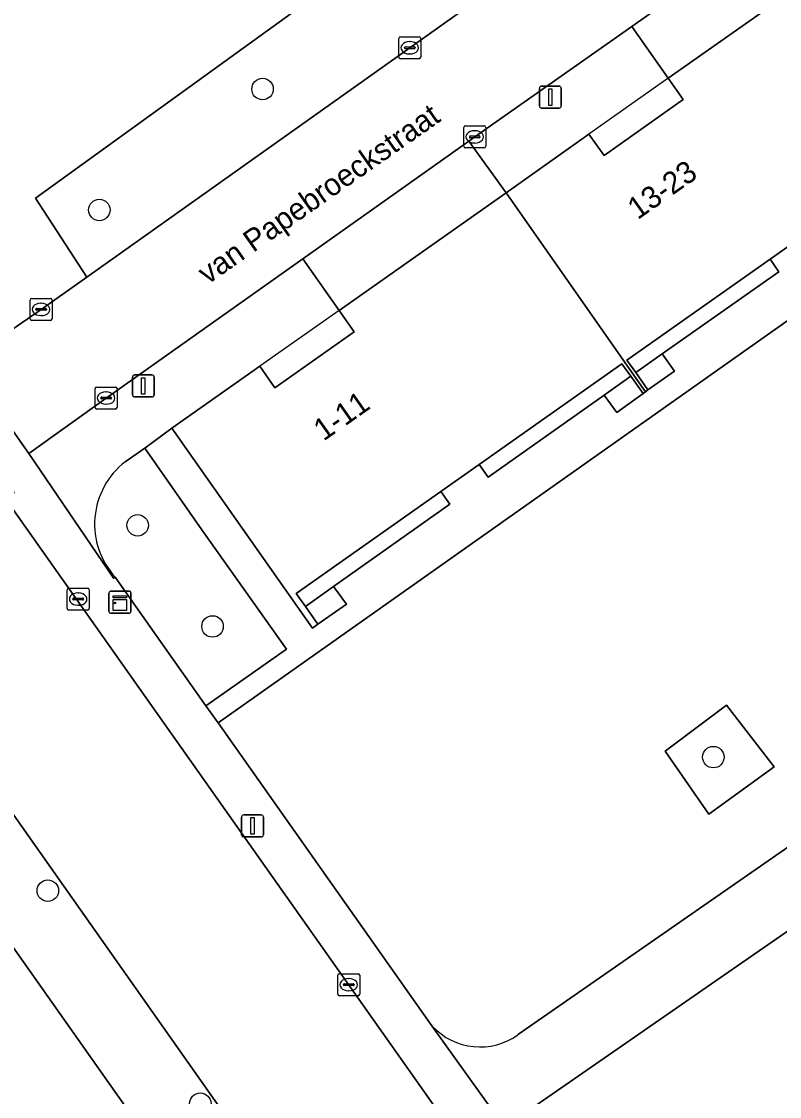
# Model space of a CAD drawing. Extents: x 159352 to 160617, y 385888 to 387323.
# Drawn here: x 160172.52 to 160206.97, y 386936.45 to 386985.32 of the extents above; entities that cross this region are included whole.
import ezdxf

# ---------------------------------------------------------------- set-up
doc = ezdxf.new("R2010")
doc.units = 0
for name, color, linetype in [('IMGEO_Boom', 7, 'Continuous'), ('IMGEO_Erf', 7, 'Continuous'), ('IMGEO_Groenvoorziening', 7, 'Continuous'), ('IMGEO_Kast', 7, 'Continuous'), ('IMGEO_Kolk', 7, 'Continuous'), ('IMGEO_Lichtmast', 7, 'Continuous'), ('IMGEO_Openbare_ruimte_label', 7, 'Continuous'), ('IMGEO_Pand', 7, 'Continuous'), ('IMGEO_Pand_nummerreeks', 7, 'Continuous'), ('IMGEO_Pand_overbouw', 7, 'Continuous'), ('IMGEO_Rijbaan_lokaal_gesloten', 7, 'Continuous'), ('IMGEO_Rijbaan_lokaal_open', 7, 'Continuous'), ('IMGEO_Voetpad_open', 7, 'Continuous')]:
    doc.layers.add(name, color=color, linetype=linetype)

msp = doc.modelspace()

# ---------------------------------------------------------------- linework, layer by layer
at = {"layer": 'IMGEO_Boom'}
for centre in [(160183.476, 386982.252), (160176.06, 386976.755), (160177.799, 386962.419), (160181.204, 386957.821), (160203.96, 386951.881), (160173.718, 386945.808), (160180.646, 386936.125)]:
    msp.add_circle(centre, 0.489, dxfattribs=at)
at = {"layer": 'IMGEO_Erf'}
msp.add_lwpolyline([(160195.169, 386910.574), (160166.032, 386951.887), (160161.216, 386948.497), (160163.578, 386945.141), (160162.88, 386944.65), (160164.069, 386942.96), (160165.257, 386941.272), (160165.933, 386941.748), (160168.221, 386938.497), (160170.51, 386935.245)], dxfattribs=at)
at = {"layer": 'IMGEO_Groenvoorziening'}
for points in [[(160221.207, 387005.99), (160221.413, 387006.14), (160216.081, 387013.827), (160187.8, 386994.102), (160187.339, 386993.696), (160186.966, 386993.208), (160186.695, 386992.658), (160186.535, 386992.065), (160186.494, 386991.452), (160186.561, 386990.894), (160188.323, 386988.269), (160173.155, 386977.289), (160175.487, 386973.708), (160190.167, 386984.129), (160193.689, 386986.641)], [(160252.873, 386978), (160253.821, 386978.647), (160235.959, 387007.001), (160232.409, 387004.55), (160225.85, 387000), (160225.706, 386999.9), (160225.865, 386999.673), (160232.834, 386989.77), (160181.459, 386953.438), (160191.175, 386939.67)], [(160158.586, 386985.897), (160169.928, 386969.833), (160173.413, 386972.236), (160175.487, 386973.708), (160173.155, 386977.289), (160188.323, 386988.269)], [(160195.109, 386939.279), (160218.887, 386955.805), (160219.656, 386954.692), (160252.873, 386978)], [(160176.784, 386960.058), (160180.904, 386954.219), (160184.566, 386956.79), (160180.721, 386962.221), (160178.125, 386965.927), (160177.231, 386965.305)]]:
    msp.add_lwpolyline(points, dxfattribs=at)
for points in [[(160206.722, 386951.432), (160204.556, 386954.247), (160201.771, 386952.158), (160203.749, 386949.285)], [(160206.722, 386951.432), (160203.749, 386949.285), (160201.771, 386952.158), (160204.556, 386954.247)]]:
    msp.add_lwpolyline(points, close=True, dxfattribs=at)
for centre, radius, start, end in [((160179.427, 386962.475), 3.582, 127.8102, 222.4511), ((160193.359, 386941.657), 2.953, 222.3022, 306.3459)]:
    msp.add_arc(centre, radius, start, end, dxfattribs=at)
at = {"layer": 'IMGEO_Kast'}
for p, q in [((160176.496, 386958.499), (160176.496, 386959.34)), ((160176.496, 386959.34), (160176.496, 386958.499)), ((160176.571, 386959.424), (160177.412, 386959.424)), ((160177.412, 386959.424), (160176.571, 386959.424)), ((160177.496, 386959.349), (160177.496, 386958.508)), ((160177.496, 386958.508), (160177.496, 386959.349)), ((160177.421, 386958.424), (160176.58, 386958.424)), ((160176.58, 386958.424), (160177.421, 386958.424))]:
    msp.add_line(p, q, dxfattribs=at)
for points in [[(160176.691, 386959.214), (160177.291, 386959.214), (160177.291, 386959.129), (160176.691, 386959.129), (160176.691, 386959.214)], [(160176.691, 386959.039), (160177.291, 386959.039), (160177.291, 386958.55), (160176.691, 386958.55), (160176.691, 386959.039)]]:
    msp.add_lwpolyline(points, dxfattribs=at)
msp.add_circle((160176.775, 386958.888), 0.0377, dxfattribs=at)
for centre, start, end in [((160176.574, 386959.346), 92.4484, 184.2845), ((160176.574, 386959.346), 92.4484, 184.2845), ((160177.418, 386959.346), 2.4484, 94.2845), ((160177.418, 386959.346), 2.4484, 94.2845), ((160176.574, 386958.502), 182.4484, 274.2845), ((160176.574, 386958.502), 182.4484, 274.2845), ((160177.418, 386958.502), 272.4484, 4.2845), ((160177.418, 386958.502), 272.4484, 4.2845)]:
    msp.add_arc(centre, 0.0779, start, end, dxfattribs=at)
at = {"layer": 'IMGEO_Kolk'}
for p, q in [((160189.665, 386983.703), (160189.665, 386984.555)), ((160189.74, 386984.629), (160190.592, 386984.629)), ((160190.666, 386984.555), (160190.666, 386983.703)), ((160189.924, 386984.123), (160189.924, 386984.135)), ((160190.362, 386984.086), (160189.964, 386984.086)), ((160189.967, 386984.172), (160190.365, 386984.172)), ((160190.153, 386984.409), (160190.178, 386984.409)), ((160190.408, 386984.135), (160190.408, 386984.123)), ((160190.592, 386983.629), (160189.74, 386983.629)), ((160190.176, 386983.849), (160190.151, 386983.849)), ((160192.691, 386980.58), (160193.543, 386980.58)), ((160192.616, 386979.654), (160192.616, 386980.506)), ((160192.875, 386980.074), (160192.875, 386980.086)), ((160193.313, 386980.037), (160192.915, 386980.037)), ((160192.918, 386980.123), (160193.316, 386980.123)), ((160193.104, 386980.36), (160193.129, 386980.36)), ((160193.359, 386980.086), (160193.359, 386980.074)), ((160193.617, 386980.506), (160193.617, 386979.654)), ((160193.543, 386979.58), (160192.691, 386979.58)), ((160193.127, 386979.8), (160193.102, 386979.8)), ((160172.987, 386972.736), (160173.839, 386972.736)), ((160172.912, 386971.81), (160172.912, 386972.662)), ((160173.171, 386972.23), (160173.171, 386972.242)), ((160173.214, 386972.279), (160173.612, 386972.279)), ((160173.4, 386972.516), (160173.425, 386972.516)), ((160173.655, 386972.242), (160173.655, 386972.23)), ((160173.913, 386972.662), (160173.913, 386971.81)), ((160173.839, 386971.736), (160172.987, 386971.736)), ((160173.609, 386972.193), (160173.211, 386972.193)), ((160173.423, 386971.956), (160173.398, 386971.956)), ((160175.865, 386967.78), (160175.865, 386968.632)), ((160175.94, 386968.706), (160176.792, 386968.706)), ((160176.353, 386968.486), (160176.378, 386968.486)), ((160176.866, 386968.632), (160176.866, 386967.78)), ((160176.124, 386968.2), (160176.124, 386968.212)), ((160176.562, 386968.163), (160176.164, 386968.163)), ((160176.167, 386968.249), (160176.565, 386968.249)), ((160176.376, 386967.926), (160176.351, 386967.926)), ((160176.608, 386968.212), (160176.608, 386968.2)), ((160176.792, 386967.706), (160175.94, 386967.706)), ((160174.672, 386959.567), (160175.524, 386959.567)), ((160174.597, 386958.641), (160174.597, 386959.493)), ((160174.856, 386959.061), (160174.856, 386959.073)), ((160175.294, 386959.024), (160174.896, 386959.024)), ((160174.899, 386959.11), (160175.297, 386959.11)), ((160175.085, 386959.347), (160175.11, 386959.347)), ((160175.34, 386959.073), (160175.34, 386959.061)), ((160175.598, 386959.493), (160175.598, 386958.641)), ((160175.524, 386958.567), (160174.672, 386958.567)), ((160175.108, 386958.787), (160175.083, 386958.787)), ((160186.891, 386941.109), (160186.891, 386941.961)), ((160186.966, 386942.035), (160187.818, 386942.035)), ((160187.892, 386941.961), (160187.892, 386941.109)), ((160187.15, 386941.529), (160187.15, 386941.541)), ((160187.588, 386941.492), (160187.19, 386941.492)), ((160187.193, 386941.578), (160187.591, 386941.578)), ((160187.379, 386941.815), (160187.404, 386941.815)), ((160187.634, 386941.541), (160187.634, 386941.529)), ((160187.818, 386941.035), (160186.966, 386941.035)), ((160187.402, 386941.255), (160187.377, 386941.255))]:
    msp.add_line(p, q, dxfattribs=at)
for points in [[(160189.665, 386983.703), (160189.665, 386984.555)], [(160189.74, 386984.629), (160190.592, 386984.629)], [(160190.666, 386984.555), (160190.666, 386983.703)], [(160190.592, 386983.629), (160189.74, 386983.629)], [(160192.691, 386980.58), (160193.543, 386980.58)], [(160192.616, 386979.654), (160192.616, 386980.506)], [(160193.617, 386980.506), (160193.617, 386979.654)], [(160193.543, 386979.58), (160192.691, 386979.58)], [(160172.987, 386972.736), (160173.839, 386972.736)], [(160172.912, 386971.81), (160172.912, 386972.662)], [(160173.913, 386972.662), (160173.913, 386971.81)], [(160173.839, 386971.736), (160172.987, 386971.736)], [(160175.865, 386967.78), (160175.865, 386968.632)], [(160175.94, 386968.706), (160176.792, 386968.706)], [(160176.866, 386968.632), (160176.866, 386967.78)], [(160176.792, 386967.706), (160175.94, 386967.706)], [(160174.672, 386959.567), (160175.524, 386959.567)], [(160174.597, 386958.641), (160174.597, 386959.493)], [(160175.598, 386959.493), (160175.598, 386958.641)], [(160175.524, 386958.567), (160174.672, 386958.567)], [(160186.891, 386941.109), (160186.891, 386941.961)], [(160186.966, 386942.035), (160187.818, 386942.035)], [(160187.892, 386941.961), (160187.892, 386941.109)], [(160187.818, 386941.035), (160186.966, 386941.035)]]:
    msp.add_lwpolyline(points, dxfattribs=at)
for centre, radius, start, end in [((160189.742, 386984.553), 0.0765, 91.552, 178.448), ((160189.742, 386984.553), 0.0765, 91.552, 178.448), ((160190.59, 386984.553), 0.0765, 1.552, 88.448), ((160190.59, 386984.553), 0.0765, 1.552, 88.448), ((160189.964, 386984.132), 0.0403, 85.8775, 175.7526), ((160189.961, 386984.122), 0.0366, 178.938, 274.7102), ((160190.365, 386984.129), 0.043, 264.8664, 352.4533), ((160190.369, 386984.134), 0.0386, 1.7309, 96.639), ((160189.742, 386983.705), 0.0765, 181.552, 268.448), ((160189.742, 386983.705), 0.0765, 181.552, 268.448), ((160190.59, 386983.705), 0.0765, 271.552, 358.448), ((160190.59, 386983.705), 0.0765, 271.552, 358.448), ((160192.693, 386980.504), 0.0765, 91.552, 178.448), ((160192.693, 386980.504), 0.0765, 91.552, 178.448), ((160193.541, 386980.504), 0.0765, 1.552, 88.448), ((160193.541, 386980.504), 0.0765, 1.552, 88.448), ((160192.915, 386980.083), 0.0403, 85.8775, 175.7526), ((160192.912, 386980.073), 0.0366, 178.938, 274.7102), ((160193.316, 386980.08), 0.043, 264.8664, 352.4533), ((160193.32, 386980.085), 0.0386, 1.7309, 96.639), ((160192.693, 386979.656), 0.0765, 181.552, 268.448), ((160192.693, 386979.656), 0.0765, 181.552, 268.448), ((160193.541, 386979.656), 0.0765, 271.552, 358.448), ((160193.541, 386979.656), 0.0765, 271.552, 358.448), ((160172.989, 386972.66), 0.0765, 91.552, 178.448), ((160172.989, 386972.66), 0.0765, 91.552, 178.448), ((160173.837, 386972.66), 0.0765, 1.552, 88.448), ((160173.837, 386972.66), 0.0765, 1.552, 88.448), ((160173.211, 386972.239), 0.0403, 85.8775, 175.7526), ((160173.208, 386972.229), 0.0366, 178.938, 274.7102), ((160173.612, 386972.236), 0.043, 264.8664, 352.4533), ((160173.616, 386972.241), 0.0386, 1.7309, 96.639), ((160172.989, 386971.812), 0.0765, 181.552, 268.448), ((160172.989, 386971.812), 0.0765, 181.552, 268.448), ((160173.837, 386971.812), 0.0765, 271.552, 358.448), ((160173.837, 386971.812), 0.0765, 271.552, 358.448), ((160175.942, 386968.63), 0.0765, 91.552, 178.448), ((160175.942, 386968.63), 0.0765, 91.552, 178.448), ((160176.79, 386968.63), 0.0765, 1.552, 88.448), ((160176.79, 386968.63), 0.0765, 1.552, 88.448), ((160176.164, 386968.209), 0.0403, 85.8775, 175.7526), ((160176.161, 386968.199), 0.0366, 178.938, 274.7102), ((160176.565, 386968.206), 0.043, 264.8664, 352.4533), ((160176.569, 386968.211), 0.0386, 1.7309, 96.639), ((160175.942, 386967.782), 0.0765, 181.552, 268.448), ((160175.942, 386967.782), 0.0765, 181.552, 268.448), ((160176.79, 386967.782), 0.0765, 271.552, 358.448), ((160176.79, 386967.782), 0.0765, 271.552, 358.448), ((160174.674, 386959.491), 0.0765, 91.552, 178.448), ((160174.674, 386959.491), 0.0765, 91.552, 178.448), ((160175.522, 386959.491), 0.0765, 1.552, 88.448), ((160175.522, 386959.491), 0.0765, 1.552, 88.448), ((160174.896, 386959.07), 0.0403, 85.8775, 175.7526), ((160174.893, 386959.06), 0.0366, 178.938, 274.7102), ((160175.297, 386959.067), 0.043, 264.8664, 352.4533), ((160175.301, 386959.072), 0.0386, 1.7309, 96.639), ((160174.674, 386958.643), 0.0765, 181.552, 268.448), ((160174.674, 386958.643), 0.0765, 181.552, 268.448), ((160175.522, 386958.643), 0.0765, 271.552, 358.448), ((160175.522, 386958.643), 0.0765, 271.552, 358.448), ((160186.968, 386941.959), 0.0765, 91.552, 178.448), ((160186.968, 386941.959), 0.0765, 91.552, 178.448), ((160187.816, 386941.959), 0.0765, 1.552, 88.448), ((160187.816, 386941.959), 0.0765, 1.552, 88.448), ((160187.19, 386941.538), 0.0403, 85.8775, 175.7526), ((160187.187, 386941.528), 0.0366, 178.938, 274.7102), ((160187.591, 386941.535), 0.043, 264.8664, 352.4533), ((160187.595, 386941.54), 0.0386, 1.7309, 96.639), ((160186.968, 386941.111), 0.0765, 181.552, 268.448), ((160186.968, 386941.111), 0.0765, 181.552, 268.448), ((160187.816, 386941.111), 0.0765, 271.552, 358.448), ((160187.816, 386941.111), 0.0765, 271.552, 358.448)]:
    msp.add_arc(centre, radius, start, end, dxfattribs=at)
for centre, major_axis, ratio, start_param, end_param in [((160190.152, 386984.129), (-0.387, 0.002), 0.722429, 4.712389, 7.853982), ((160190.177, 386984.129), (-0.39, 0.002), 0.717154, 1.570796, 4.712389), ((160193.103, 386980.08), (-0.387, 0.002), 0.722429, 4.712389, 7.853982), ((160193.128, 386980.08), (-0.39, 0.002), 0.717154, 1.570796, 4.712389), ((160173.399, 386972.236), (-0.387, 0.002), 0.722429, 4.712389, 7.853982), ((160173.424, 386972.236), (-0.39, 0.002), 0.717154, 1.570796, 4.712389), ((160176.352, 386968.206), (-0.387, 0.002), 0.722429, 4.712389, 7.853982), ((160176.377, 386968.206), (-0.39, 0.002), 0.717154, 1.570796, 4.712389), ((160175.084, 386959.067), (-0.387, 0.002), 0.722429, 4.712389, 7.853982), ((160175.109, 386959.067), (-0.39, 0.002), 0.717154, 1.570796, 4.712389), ((160187.378, 386941.535), (-0.387, 0.002), 0.722429, 4.712389, 7.853982), ((160187.403, 386941.535), (-0.39, 0.002), 0.717154, 1.570796, 4.712389)]:
    msp.add_ellipse(centre, major_axis=major_axis, ratio=ratio, start_param=start_param, end_param=end_param, dxfattribs=at)
at = {"layer": 'IMGEO_Lichtmast'}
for p, q in [((160196.058, 386981.485), (160196.058, 386982.285)), ((160196.058, 386982.285), (160196.058, 386981.485)), ((160196.158, 386982.385), (160196.948, 386982.385)), ((160196.948, 386982.385), (160196.158, 386982.385)), ((160197.048, 386982.285), (160197.048, 386981.485)), ((160197.048, 386981.485), (160197.048, 386982.285)), ((160196.948, 386981.385), (160196.158, 386981.385)), ((160196.158, 386981.385), (160196.948, 386981.385)), ((160177.562, 386968.353), (160177.562, 386969.153)), ((160177.562, 386969.153), (160177.562, 386968.353)), ((160177.662, 386969.253), (160178.452, 386969.253)), ((160178.452, 386969.253), (160177.662, 386969.253)), ((160178.552, 386969.153), (160178.552, 386968.353)), ((160178.552, 386968.353), (160178.552, 386969.153)), ((160178.452, 386968.253), (160177.662, 386968.253)), ((160177.662, 386968.253), (160178.452, 386968.253)), ((160182.622, 386949.255), (160183.412, 386949.255)), ((160183.412, 386949.255), (160182.622, 386949.255)), ((160182.522, 386948.355), (160182.522, 386949.155)), ((160182.522, 386949.155), (160182.522, 386948.355)), ((160183.512, 386949.155), (160183.512, 386948.355)), ((160183.512, 386948.355), (160183.512, 386949.155)), ((160183.412, 386948.255), (160182.622, 386948.255)), ((160182.622, 386948.255), (160183.412, 386948.255))]:
    msp.add_line(p, q, dxfattribs=at)
for points in [[(160196.478, 386982.26), (160196.628, 386982.26), (160196.628, 386981.51), (160196.478, 386981.51), (160196.478, 386982.26)], [(160177.982, 386969.128), (160178.132, 386969.128), (160178.132, 386968.378), (160177.982, 386968.378), (160177.982, 386969.128)], [(160182.942, 386949.13), (160183.092, 386949.13), (160183.092, 386948.38), (160182.942, 386948.38), (160182.942, 386949.13)]]:
    msp.add_lwpolyline(points, dxfattribs=at)
for centre, start, end in [((160196.158, 386982.285), 90, 180), ((160196.158, 386982.285), 90, 180), ((160196.948, 386982.285), 0, 90), ((160196.948, 386982.285), 360, 90), ((160196.158, 386981.485), 180, 270), ((160196.158, 386981.485), 180, 270), ((160196.948, 386981.485), 270, 0), ((160196.948, 386981.485), 270, 0), ((160177.662, 386969.153), 90, 180), ((160177.662, 386969.153), 90, 180), ((160178.452, 386969.153), 0, 90), ((160178.452, 386969.153), 360, 90), ((160177.662, 386968.353), 180, 270), ((160177.662, 386968.353), 180, 270), ((160178.452, 386968.353), 270, 0), ((160178.452, 386968.353), 270, 0), ((160182.622, 386949.155), 90, 180), ((160182.622, 386949.155), 90, 180), ((160183.412, 386949.155), 0, 90), ((160183.412, 386949.155), 360, 90), ((160182.622, 386948.355), 180, 270), ((160182.622, 386948.355), 180, 270), ((160183.412, 386948.355), 270, 0), ((160183.412, 386948.355), 270, 0)]:
    msp.add_arc(centre, 0.1, start, end, dxfattribs=at)
at = {"layer": 'IMGEO_Pand'}
for points in [[(160201.901, 386982.745), (160202.587, 386981.772), (160198.992, 386979.225), (160198.306, 386980.197), (160194.539, 386977.54), (160200.88, 386968.494), (160200.99, 386968.573), (160200.433, 386969.361), (160200.029, 386969.932), (160206.535, 386974.516), (160208.281, 386975.746), (160214.769, 386980.317), (160215.17, 386979.752), (160215.723, 386978.973), (160215.831, 386979.049), (160209.488, 386988.093)], [(160179.348, 386966.829), (160185.751, 386957.748), (160185.995, 386957.923), (160185.422, 386958.734), (160185.008, 386959.319), (160191.575, 386963.956), (160193.321, 386965.188), (160199.807, 386969.768), (160200.213, 386969.197), (160200.77, 386968.415), (160200.88, 386968.494), (160194.539, 386977.54), (160186.952, 386972.189), (160187.638, 386971.217), (160184.037, 386968.677), (160183.352, 386969.65)]]:
    msp.add_lwpolyline(points, close=True, dxfattribs=at)
at = {"layer": 'IMGEO_Pand_overbouw'}
for points in [[(160201.901, 386982.745), (160201.844, 386982.705), (160198.306, 386980.197), (160198.992, 386979.225), (160202.587, 386981.772)], [(160186.952, 386972.189), (160183.352, 386969.65), (160184.037, 386968.677), (160187.638, 386971.217)]]:
    msp.add_lwpolyline(points, close=True, dxfattribs=at)
at = {"layer": 'IMGEO_Rijbaan_lokaal_gesloten'}
for points in [[(160153.355, 386975.972), (160174.922, 386945.352), (160197.663, 386913.031)], [(160191.923, 386935.098), (160171.809, 386963.613)]]:
    msp.add_lwpolyline(points, dxfattribs=at)
at = {"layer": 'IMGEO_Rijbaan_lokaal_open'}
msp.add_lwpolyline([(160185.303, 386974.532), (160192.854, 386979.886), (160193.116, 386980.081), (160200.254, 386985.095), (160208.034, 386990.594), (160209.085, 386991.357), (160215.176, 386995.676), (160221.282, 387000), (160222.978, 387001.201), (160224.214, 387002.076), (160221.413, 387006.14), (160221.207, 387005.99), (160212.642, 387000), (160206.251, 386995.53), (160193.689, 386986.641), (160190.167, 386984.129), (160175.487, 386973.708), (160173.413, 386972.236), (160169.928, 386969.833), (160172.85, 386965.681), (160176.365, 386968.207)], close=True, dxfattribs=at)
msp.add_lwpolyline([(160226.483, 386953.104), (160228.736, 386954.691), (160227.067, 386957.279), (160226.9, 386957.535), (160219.579, 386952.449), (160194.475, 386935.058), (160197.228, 386931.145), (160200.244, 386933.237)], dxfattribs=at)
at = {"layer": 'IMGEO_Voetpad_open'}
for points in [[(160126.672, 387007.783), (160129.517, 387003.643), (160132.1, 387000), (160164.037, 386954.717), (160166.032, 386951.887), (160195.169, 386910.574), (160197.916, 386906.849)], [(160200.244, 386933.237), (160197.228, 386931.145), (160194.475, 386935.058), (160191.175, 386939.67), (160181.459, 386953.438), (160180.904, 386954.219), (160176.784, 386960.058), (160176.711, 386960.006), (160172.85, 386965.681), (160169.928, 386969.833), (160158.586, 386985.897), (160153.395, 386993.248), (160149.876, 386998.25), (160148.789, 386997.486), (160149.255, 386996.822), (160148.845, 386996.534), (160157.158, 386984.521), (160159.9, 386980.558), (160162.978, 386976.109)], [(160208.281, 386975.746), (160206.535, 386974.516), (160206.938, 386973.943), (160201.639, 386970.211), (160202.195, 386969.423), (160200.99, 386968.573), (160200.88, 386968.494), (160200.77, 386968.415), (160199.574, 386967.549), (160199.001, 386968.34), (160193.729, 386964.611), (160193.321, 386965.188), (160191.575, 386963.956), (160191.981, 386963.382), (160186.707, 386959.645), (160187.29, 386958.84), (160185.995, 386957.923), (160185.751, 386957.748), (160179.348, 386966.829), (160178.125, 386965.927), (160180.721, 386962.221), (160184.566, 386956.79), (160180.904, 386954.219), (160181.459, 386953.438), (160232.834, 386989.77)], [(160219.579, 386952.449), (160226.9, 386957.535), (160226.836, 386957.682), (160246.086, 386971.156), (160254.729, 386977.189), (160253.821, 386978.647), (160252.873, 386978), (160219.656, 386954.692), (160218.887, 386955.805), (160195.109, 386939.279)], [(160197.663, 386913.031), (160174.922, 386945.352), (160153.355, 386975.972)], [(160187.638, 386971.217), (160186.952, 386972.189), (160185.303, 386974.532), (160176.365, 386968.207), (160172.85, 386965.681), (160176.711, 386960.006), (160176.784, 386960.058)], [(160177.231, 386965.305), (160178.125, 386965.927), (160179.348, 386966.829), (160183.352, 386969.65), (160184.037, 386968.677), (160187.638, 386971.217)], [(160167.871, 386969.194), (160168.278, 386969.484), (160172.197, 386963.889), (160171.809, 386963.613), (160191.923, 386935.098), (160192.329, 386935.389), (160196.593, 386929.332), (160196.187, 386929.041), (160209.826, 386909.667), (160217.001, 386899.558), (160224.727, 386888.465), (160226.107, 386886.524)], [(160191.175, 386939.67), (160194.475, 386935.058), (160219.579, 386952.449)]]:
    msp.add_lwpolyline(points, dxfattribs=at)
for points in [[(160200.254, 386985.095), (160201.901, 386982.745), (160209.488, 386988.093), (160209.72, 386988.257), (160208.034, 386990.594)], [(160194.539, 386977.54), (160198.306, 386980.197), (160198.992, 386979.225), (160202.587, 386981.772), (160201.901, 386982.745), (160200.254, 386985.095), (160193.116, 386980.081), (160192.854, 386979.886)], [(160194.539, 386977.54), (160192.854, 386979.886), (160185.303, 386974.532), (160186.952, 386972.189)], [(160206.535, 386974.516), (160200.029, 386969.932), (160200.433, 386969.361), (160201.639, 386970.211), (160206.938, 386973.943)], [(160200.433, 386969.361), (160200.99, 386968.573), (160202.195, 386969.423), (160201.639, 386970.211)], [(160200.213, 386969.197), (160199.807, 386969.768), (160193.321, 386965.188), (160193.729, 386964.611), (160199.001, 386968.34)], [(160199.574, 386967.549), (160200.77, 386968.415), (160200.213, 386969.197), (160199.001, 386968.34)], [(160186.707, 386959.645), (160191.981, 386963.382), (160191.575, 386963.956), (160185.008, 386959.319), (160185.422, 386958.734)], [(160185.422, 386958.734), (160185.995, 386957.923), (160187.29, 386958.84), (160186.707, 386959.645)]]:
    msp.add_lwpolyline(points, close=True, dxfattribs=at)
for centre, radius, start, end in [((160179.427, 386962.475), 3.582, 127.8102, 222.4511), ((160193.359, 386941.657), 2.953, 222.3022, 306.3459)]:
    msp.add_arc(centre, radius, start, end, dxfattribs=at)

# ---------------------------------------------------------------- texts
at = {"layer": 'IMGEO_Openbare_ruimte_label'}
msp.add_text('van Papebroeckstraat', height=1, rotation=35.1047, dxfattribs=at).set_placement((160180.984, 386973.344))
at = {"layer": 'IMGEO_Pand_nummerreeks'}
for s, rotation, p in [('13-23', 35.317, (160200.52, 386976.288)), ('1-11', 35.1976, (160186.249, 386966.223))]:
    msp.add_text(s, height=1, rotation=rotation, dxfattribs=at).set_placement(p)

doc.saveas('drawing.dxf')
